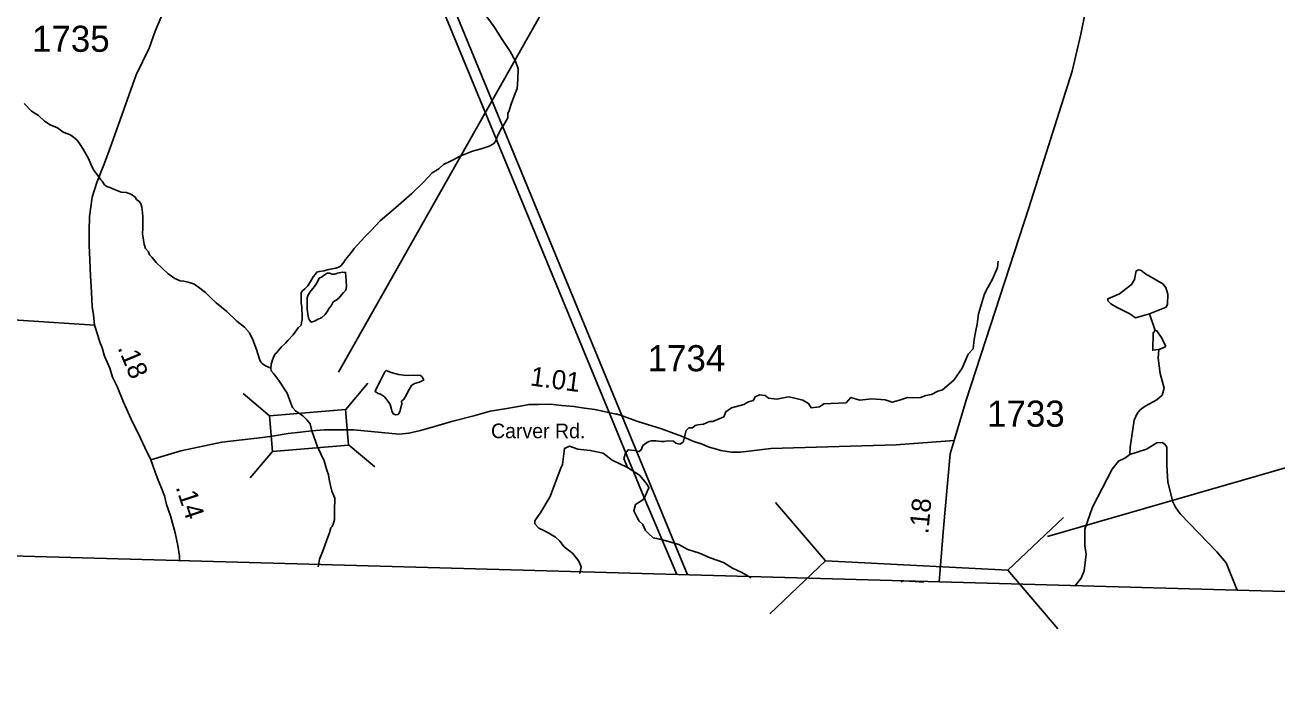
# Model space of a CAD drawing. Extents: x 1950930 to 2061844, y 904556 to 1017002.
# Drawn here: x 2030920 to 2039074, y 904796 to 909084 of the extents above; entities that cross this region are included whole.
import ezdxf

# ---------------------------------------------------------------- set-up
doc = ezdxf.new("R2010")
doc.units = 0
for name, color, linetype in [('Exist Boundary Political CountyLine', 7, 'Continuous'), ('Exist Hydrographic Creek Single Shore', 7, 'Continuous'), ('Exist Hydrographic Misc Water Feature', 7, 'Continuous'), ('Exist Road Primary Interstate Structure Ovrhead Sign Attributed CELL', 7, 'Continuous'), ('Exist Road Primary US Structure Standard Bridge CELL', 7, 'Continuous'), ('Exist Road Secondary Structure Pipe Number Label', 7, 'Continuous'), ('Exist Road Secondary Structure Standard Bridge CELL', 7, 'Continuous'), ('Exist Road Secondary Structure Standard Bridge Number Label', 7, 'Continuous'), ('Exist Road Secondary Type 41 Attributed', 7, 'Continuous'), ('Exist Road Secondary Type 51 Attributed', 7, 'Continuous'), ('Exist Road Secondary Type 51 Label', 7, 'Continuous'), ('Exist Road Secondary Type 51 Number Label', 7, 'Continuous'), ('Exist Utilities Electrical Transmission Line', 7, 'Continuous')]:
    doc.layers.add(name, color=color, linetype=linetype)

msp = doc.modelspace()

# ---------------------------------------------------------------- linework, layer by layer
at = {"layer": 'Exist Boundary Political CountyLine'}
msp.add_lwpolyline([(2014538, 906012.8), (2027648.7, 905718.5), (2042302.5, 905308.4), (2050707.9, 905127.4), (2058297.2, 904795.7)], dxfattribs=at)
at = {"layer": 'Exist Hydrographic Creek Single Shore'}
for points in [[(2034064.9, 908480.8), (2034064.8, 908508.8), (2034072.9, 908528.6), (2034088.9, 908576.7), (2034108.9, 908628.7), (2034124.8, 908670.8), (2034128.8, 908730.7), (2034132.6, 908798.7), (2034114.7, 908848.6), (2034078.6, 908912.8), (2034026.6, 908990.7), (2033974.7, 909072.6), (2033926.6, 909138.6)], [(2032520, 906851.7), (2032485.9, 906865.8), (2032464, 906881.7), (2032456, 906889.6), (2032448, 906909.8), (2032427.9, 906971.6), (2032403.8, 907035.7), (2032381.9, 907081.6), (2032349.9, 907117.7), (2032299.9, 907157.7), (2032233.7, 907219.7), (2032165.7, 907275.5), (2032129.8, 907309.4), (2032095.7, 907343.5), (2032041.7, 907385.5), (2032017.6, 907399.4), (2031981.7, 907411.5), (2031953.6, 907417.5), (2031929.6, 907419.4), (2031895.5, 907435.3), (2031851.5, 907465.4), (2031815.6, 907499.3), (2031773.7, 907539.2), (2031747.5, 907571.4), (2031731.5, 907589.3), (2031723.5, 907609.3), (2031705.5, 907629.2), (2031695.5, 907657.2), (2031691.5, 907685.1), (2031685.5, 907725.3), (2031687.5, 907765.2), (2031687.3, 907805.2), (2031687.4, 907837.2), (2031685.4, 907865.3), (2031681.3, 907899.2), (2031673.4, 907923.2), (2031661.3, 907939.2), (2031645.3, 907949.1), (2031637.4, 907965.1), (2031613.3, 907981.2), (2031581.2, 907995.1), (2031545.3, 907997.2), (2031503.4, 908013.1), (2031473.3, 908027.1), (2031453.4, 908033.1), (2031437.2, 908045), (2031421.3, 908069), (2031413.3, 908077.1), (2031401.3, 908097), (2031385.3, 908117.1), (2031365.2, 908142.9), (2031349.2, 908179.1), (2031333.1, 908215), (2031315.2, 908247), (2031299.2, 908276.9), (2031279.2, 908306.9), (2031259.2, 908335), (2031247, 908347), (2031235.2, 908354.9), (2031219, 908367), (2031199, 908377), (2031169, 908386.8), (2031131, 908414.8), (2031083, 908434.8), (2031047.1, 908458.8), (2031007, 908494.8), (2030963, 908524.7), (2030915.1, 908574.7)], [(2034064.9, 908480.8), (2034038.9, 908434.7), (2034018.9, 908406.7), (2033997, 908360.6), (2033983.1, 908326.6), (2033970.9, 908310.7), (2033943.1, 908296.7), (2033891.1, 908278.5), (2033835, 908264.5), (2033759.1, 908232.4), (2033691.2, 908198.4), (2033645.1, 908176.4), (2033615.1, 908148.4), (2033571.2, 908122.5), (2033517.2, 908064.4), (2033439.2, 907988.4), (2033335.3, 907896.3), (2033233.3, 907810.2), (2033173.4, 907748.2), (2033137.4, 907710.1), (2033107.4, 907678.2), (2033063.6, 907630.1), (2033039.5, 907598.1), (2033007.5, 907558), (2032995.5, 907540), (2032979.5, 907520), (2032967.5, 907510), (2032943.5, 907502.1), (2032919.6, 907498), (2032887.6, 907490.1), (2032867.5, 907484.1), (2032835.6, 907479.9), (2032819.5, 907475.9), (2032811.5, 907464), (2032795.5, 907445.9), (2032779.7, 907415.9), (2032761.7, 907387.8), (2032741.7, 907367.8), (2032729.6, 907355.9), (2032717.6, 907343.9), (2032717.7, 907319.9), (2032717.8, 907275.9), (2032721.8, 907247.8), (2032721.7, 907231.8), (2032725.8, 907199.9), (2032725.8, 907167.9), (2032719.8, 907147.8), (2032717.8, 907131.9), (2032697.8, 907113.9), (2032665.9, 907067.9), (2032631.9, 907031.8), (2032615.8, 907013.8), (2032587.8, 906987.7), (2032559.9, 906953.7), (2032547.9, 906941.7), (2032531.9, 906905.9), (2032528, 906889.7), (2032524, 906877.8), (2032522, 906869.7), (2032520, 906851.7)], [(2034842.9, 906203.5), (2034820.1, 906262.3), (2034829.9, 906298.2), (2034847.8, 906319.5), (2034888.7, 906316.2), (2034919.7, 906308), (2034932.8, 906319.5), (2034942.6, 906347.2), (2034960.6, 906360.3), (2034981.8, 906373.4), (2034999.8, 906378.3), (2035027.6, 906378.3), (2035063.5, 906373.4), (2035081.5, 906373.4), (2035104.4, 906378.3), (2035143.6, 906375), (2035158.3, 906361.9), (2035184.4, 906357), (2035207.3, 906370.1), (2035225.3, 906445.3), (2035243.3, 906463.3), (2035266.1, 906463.3), (2035284.1, 906478), (2035302.1, 906481.2), (2035338, 906486.1), (2035377.2, 906504.1), (2035400.1, 906504.1), (2035472, 906535.1), (2035485.1, 906567.8), (2035521, 906594), (2035601.1, 906613.6), (2035632.1, 906631.5), (2035663.2, 906641.4), (2035676.3, 906664.2), (2035704, 906677.3), (2035740, 906674), (2035762.9, 906656.1), (2035816.8, 906649.5), (2035891.9, 906664.2), (2035932.8, 906656.1), (2035986.7, 906643), (2036022.7, 906620.1), (2036040.6, 906592.3), (2036094.5, 906600.5), (2036122.3, 906618.5), (2036267.7, 906625), (2036298.8, 906661), (2036357.6, 906643), (2036434.4, 906651.2), (2036522.6, 906644.6), (2036566.8, 906629.9), (2036615.8, 906643), (2036666.4, 906661), (2036697.5, 906657.7), (2036751.4, 906661), (2036787.3, 906674), (2036823.3, 906678.9), (2036864.1, 906701.8), (2036895.2, 906710), (2036968.7, 906773.7), (2037024.3, 906852.1), (2037063.5, 906942), (2037094.5, 906976.3), (2037102.7, 907038.4), (2037112.5, 907097.2), (2037120.7, 907138.1), (2037130.5, 907205.1), (2037168.1, 907334.2), (2037190.9, 907376.6), (2037222, 907430.6), (2037253, 907507.4), (2037257.9, 907548.2)], [(2032520, 906851.7), (2032524, 906833.8), (2032540, 906813.7), (2032574, 906771.8), (2032628.1, 906687.8), (2032650.1, 906623.8), (2032662.2, 906595.9), (2032682.1, 906573.9), (2032729.5, 906540.4), (2032754.7, 906513.9), (2032776.2, 906488.7), (2032788.6, 906444), (2032825.4, 906338.5), (2032868.2, 906248.9), (2032885.9, 906187), (2032896.3, 906156.4), (2032902.3, 906116.4), (2032918.7, 906050), (2032937.6, 906005.8), (2032936.3, 905923.8), (2032935.1, 905865.7), (2032927.5, 905835.4), (2032919.9, 905820.3), (2032910.6, 905812.1), (2032902.6, 905780), (2032884.6, 905734), (2032870.7, 905690.1), (2032852.8, 905644), (2032838.6, 905607.9), (2032830.8, 905568.1), (2032829.3, 905557.4)], [(2038115.5, 906289.9), (2038223.4, 906324), (2038291.5, 906364.2), (2038325.3, 906368.3), (2038343.3, 906356.4), (2038355.5, 906336.3), (2038355.7, 906220.3), (2038363.8, 906108.3), (2038396.1, 905980.4), (2038412, 905946.5), (2038444.1, 905902.6), (2038682.7, 905655), (2038742.8, 905583.2), (2038814.5, 905405.8)], [(2034532.6, 905514.3), (2034532.8, 905515), (2034542.7, 905559), (2034526.6, 905595.1), (2034486.7, 905645), (2034430.6, 905688.9), (2034402.5, 905724.9), (2034374.6, 905750.9), (2034330.6, 905777), (2034298.5, 905794.9), (2034266.6, 905808.9), (2034240.6, 905836.9), (2034240.6, 905856.9), (2034280.4, 905914.9), (2034340.3, 906016.8), (2034407.6, 906195.9), (2034419.6, 906223.9), (2034432.8, 906329.3), (2034465.5, 906344), (2034521, 906324.4), (2034601.1, 906316.2), (2034686.1, 906298.2), (2034743.3, 906252.5), (2034842.9, 906203.5), (2034923, 906154.4), (2034955.7, 906113.6), (2034975.9, 906087.8), (2034983.8, 906071.9), (2034950.8, 905997.6), (2034896.5, 905963.2), (2034884.5, 905923.2), (2034904.5, 905883.2), (2034920.5, 905855.3), (2034944.4, 905833.4), (2034960.5, 905795.2), (2034980.4, 905775.4), (2035010.5, 905747.4), (2035054.5, 905737.3), (2035110.6, 905723.3), (2035178.6, 905703.5), (2035236.5, 905671.5), (2035312.7, 905647.5), (2035382.7, 905617.5), (2035468.6, 905585.7), (2035528.7, 905549.7), (2035584.8, 905523.7), (2035648.5, 905486)], [(2038115.5, 906289.9), (2038083.6, 906265.9), (2038041.6, 906245.8), (2037999.7, 906193.6), (2037872.2, 905947.4), (2037822.4, 905803.4), (2037822.6, 905695.4), (2037830.6, 905641.4), (2037819, 905531.5), (2037799, 905483.5), (2037756.5, 905432.6)], [(2036623.6, 905461.3), (2036636.6, 905466.4), (2036716.7, 905462.4), (2036768.6, 905458.5), (2036771.9, 905457.5)]]:
    msp.add_lwpolyline(points, dxfattribs=at)
at = {"layer": 'Exist Hydrographic Misc Water Feature'}
for points in [[(2032757.8, 907273.9), (2032757.7, 907307.9), (2032761.6, 907323.8), (2032777.7, 907347.9), (2032793.5, 907370), (2032805.6, 907381.9), (2032823.5, 907408), (2032835.5, 907435.9), (2032851.7, 907444), (2032867.5, 907456.1), (2032887.6, 907470), (2032903.6, 907469.9), (2032919.7, 907462), (2032935.7, 907462.1), (2032943.6, 907466.1), (2032955.6, 907470), (2032987.6, 907476), (2033007.5, 907474), (2033011.7, 907422.1), (2033013.6, 907382), (2033009.7, 907358.1), (2032993.6, 907344), (2032969.7, 907316.1), (2032965.7, 907310), (2032945.6, 907294), (2032925.8, 907282), (2032913.6, 907256.1), (2032899.7, 907242), (2032889.7, 907222), (2032873.7, 907199.9), (2032853.8, 907179.9), (2032825.8, 907167.9), (2032805.8, 907157.9), (2032783.8, 907149.9), (2032773.7, 907163.9), (2032765.7, 907175.9), (2032761.7, 907204), (2032757.8, 907235.9), (2032757.7, 907271.9), (2032757.8, 907273.9)], [(2038329.5, 907400.2), (2038217.4, 907464.1), (2038189.3, 907487.9), (2038173.3, 907492), (2038157.4, 907484), (2038145.4, 907427.8), (2038125.6, 907395.8), (2038047.5, 907335.8), (2037971.6, 907301.6), (2037971.7, 907289.6), (2037991.7, 907269.6), (2038027.7, 907247.6)], [(2038329.5, 907400.2), (2038349.6, 907376.2), (2038363.5, 907332.3), (2038359.8, 907268.4), (2038351.7, 907248.3), (2038243.8, 907204.1)], [(2038027.7, 907247.6), (2038115.8, 907205.8), (2038151.9, 907179.8), (2038243.8, 907204.1)], [(2038243.8, 907204.1), (2038280, 907096.2)], [(2038280, 907096.2), (2038268.1, 907080.2), (2038264.3, 906968.1), (2038304.2, 906972.3)], [(2038280, 907096.2), (2038291.9, 907094.1), (2038324.2, 907046.3)], [(2038324.2, 907046.3), (2038348.1, 906996.4), (2038344.2, 906988.2), (2038304.2, 906972.3)], [(2038304.2, 906972.3), (2038300.3, 906916.1), (2038312.6, 906816.3), (2038338.6, 906720.3), (2038326.7, 906676.3), (2038290.8, 906644.3), (2038215, 906604), (2038182.9, 906580.1), (2038163, 906555.9), (2038143.1, 906511.9), (2038117.5, 906337.8), (2038115.5, 906289.9)], [(2033476, 906804.4), (2033492, 906804.5), (2033504, 906796.4), (2033515.9, 906780.4), (2033515.9, 906772.4), (2033489.9, 906760.3), (2033456.1, 906750.4), (2033436, 906738.4), (2033416, 906700.4), (2033402.1, 906672.3), (2033388, 906648.4), (2033372.1, 906636.3), (2033374.1, 906616.3), (2033366.1, 906586.2), (2033362.1, 906566.3), (2033350.1, 906550.3), (2033334.1, 906548.3), (2033318.2, 906554.2), (2033308, 906574.2), (2033306.2, 906582.3), (2033298, 906614.2), (2033284.1, 906634.3), (2033260.1, 906664.2), (2033236, 906682.1), (2033220.1, 906686.2), (2033200, 906698.3), (2033204, 906710.2), (2033216.1, 906734.1), (2033234.1, 906770.2), (2033263.9, 906828.2), (2033272, 906836.2), (2033303.9, 906822.3), (2033351.9, 906810.4), (2033404, 906804.3), (2033452, 906806.3), (2033476, 906804.4)]]:
    msp.add_lwpolyline(points, dxfattribs=at)
at = {"layer": 'Exist Road Primary Interstate Structure Ovrhead Sign Attributed CELL'}
for p, q in [((2035808.4, 905976.9), (2036132.8, 905596.9)), ((2037683.3, 905880.1), (2037321.5, 905535.5)), ((2035770.9, 905252.3), (2036132.8, 905596.9)), ((2036132.8, 905596.9), (2037321.5, 905535.5)), ((2037645.9, 905155.5), (2037321.5, 905535.5))]:
    msp.add_line(p, q, dxfattribs=at)
at = {"layer": 'Exist Road Secondary Structure Pipe Number Label'}
msp.add_lwpolyline([(2037578.3, 905756.4), (2039377.5, 906273.2), (2041731.8, 910637.2)], dxfattribs=at)
at = {"layer": 'Exist Road Secondary Structure Standard Bridge CELL'}
for p, q in [((2033006.8, 906580.6), (2033153, 906753.4)), ((2032339.9, 906686.7), (2032512.7, 906540.5)), ((2032385.7, 906136.9), (2032531.9, 906309.7)), ((2033025.6, 906355), (2033198.4, 906208.8))]:
    msp.add_line(p, q, dxfattribs=at)
msp.add_lwpolyline([(2032512.7, 906540.5), (2033006.7, 906581.7), (2033026, 906350.9), (2032531.9, 906309.7)], close=True, dxfattribs=at)
at = {"layer": 'Exist Road Secondary Structure Standard Bridge Number Label'}
msp.add_line((2032961.4, 906825.9), (2035258.2, 910883.6), dxfattribs=at)
at = {"layer": 'Exist Road Secondary Type 41 Attributed'}
msp.add_lwpolyline([(2034768.4, 906552.9), (2034768.7, 906552.9), (2034807.8, 906542.1), (2034816.5, 906539.7), (2034910.5, 906503.4), (2035064.6, 906456.4), (2035194.9, 906408.5), (2035275.6, 906373.9), (2035330, 906357.4), (2035376.2, 906335.9), (2035407.5, 906327.7), (2035452, 906316.1), (2035522.1, 906305.4), (2035579.8, 906305.4), (2035777.6, 906327.2), (2036592.9, 906352.4), (2036971.4, 906379.7)], dxfattribs=at)
at = {"layer": 'Exist Road Secondary Type 51 Attributed'}
for points in [[(2036971.4, 906379.7), (2037048.9, 906643.9), (2037458.6, 907894.6), (2037739, 908785), (2037796.4, 909025.2), (2037889.5, 909487.4), (2037965.1, 909795.5), (2037992, 910008.2), (2038408.8, 910932.5), (2038490, 911114.9), (2038511, 911298.6), (2038515.6, 911408.5), (2038049.2, 915729.7), (2038070.3, 915913.3), (2038263.1, 916389.3)], [(2031373.3, 907130.1), (2031365.1, 907197.7), (2031357.7, 907253), (2031352.7, 907345.4), (2031346.1, 907452.7), (2031342.8, 907553.3), (2031337.1, 907650.7), (2031337.9, 907745.6), (2031339.4, 907839), (2031358.1, 907964.6), (2031388.6, 908060.3), (2031436.5, 908185.3), (2031482.5, 908309.4), (2031642.9, 908759.5), (2031729.4, 908934.4), (2031766.9, 909043.8), (2031874.1, 909296.2)], [(2031373.3, 907130.1), (2030445.4, 907192.3)], [(2031739.7, 906254.3), (2031699.8, 906334.7), (2031656.9, 906427.1), (2031620.6, 906499.8), (2031562.1, 906629.3), (2031519.2, 906731.6), (2031489.6, 906792.6), (2031471.4, 906850.4), (2031437.6, 906928.8), (2031422.8, 906983.2), (2031408, 907019.5), (2031396.4, 907057.5), (2031373.3, 907130.1)], [(2032788.6, 906444), (2032867.8, 906450.6), (2033062.3, 906448.9), (2033354.1, 906422.5), (2033420.1, 906427.5), (2033495.9, 906445.6), (2033601.8, 906476.7), (2033705.6, 906506.4), (2033842.9, 906540.5), (2033950.1, 906571.9), (2034044.1, 906586.7), (2034120.7, 906598.9), (2034203.2, 906615.6), (2034262.5, 906615.6), (2034343.3, 906617.2), (2034415.9, 906607.3), (2034493.3, 906600.7), (2034564.2, 906590.8), (2034630.2, 906582.6), (2034691.2, 906569.4), (2034807.8, 906542.1)], [(2031739.7, 906254.3), (2031934.6, 906313.6), (2032201.8, 906369.1), (2032465.9, 906400.2), (2032544.1, 906410.3), (2032633.6, 906425.5), (2032714.4, 906434.3), (2032788.6, 906444)], [(2036874.1, 905460.3), (2036901, 905810.5), (2036945.6, 906293.8), (2036971.4, 906379.7)], [(2031926.4, 905598.8), (2031926.9, 905627.3), (2031915.3, 905696.6), (2031897.2, 905779.1), (2031866.7, 905890.5), (2031842, 905964.7), (2031828.8, 906020.8), (2031804, 906081.9), (2031787.6, 906123.1), (2031764.5, 906180.1), (2031739.7, 906254.3)]]:
    msp.add_lwpolyline(points, dxfattribs=at)
at = {"layer": 'Exist Utilities Electrical Transmission Line'}
for p, q in [((2033314.1, 909980.1), (2034723.8, 906562.4)), ((2033390.1, 909980.2), (2034807.8, 906542.1)), ((2034807.8, 906542.1), (2035235, 905506.2))]:
    msp.add_line(p, q, dxfattribs=at)
msp.add_lwpolyline([(2034723.8, 906562.4), (2034950.3, 906013.3), (2035165.3, 905508.1)], dxfattribs=at)

# ---------------------------------------------------------------- texts
at = {"layer": 'Exist Road Primary US Structure Standard Bridge CELL'}
for s, rotation, p in [('.18', 292.73351, (2031521.3, 906984.1)), ('1.01', 352.22801, (2034205.3, 906739.2)), ('.14', 288.42033, (2031899.3, 906076.9)), ('.18', 84.73049, (2036802.4, 905768.5))]:
    msp.add_text(s, height=125, rotation=rotation, dxfattribs=at).set_placement(p)
at = {"layer": 'Exist Road Secondary Type 51 Label'}
msp.add_text('Carver Rd.', height=95, dxfattribs=at).set_placement((2033955.1, 906395.3))
at = {"layer": 'Exist Road Secondary Type 51 Number Label'}
for s, p in [('1735', (2030965.4, 908910.2)), ('1734', (2034974.8, 906830.9)), ('1733', (2037185.7, 906470))]:
    msp.add_text(s, height=170, dxfattribs=at).set_placement(p)

doc.saveas('drawing.dxf')
